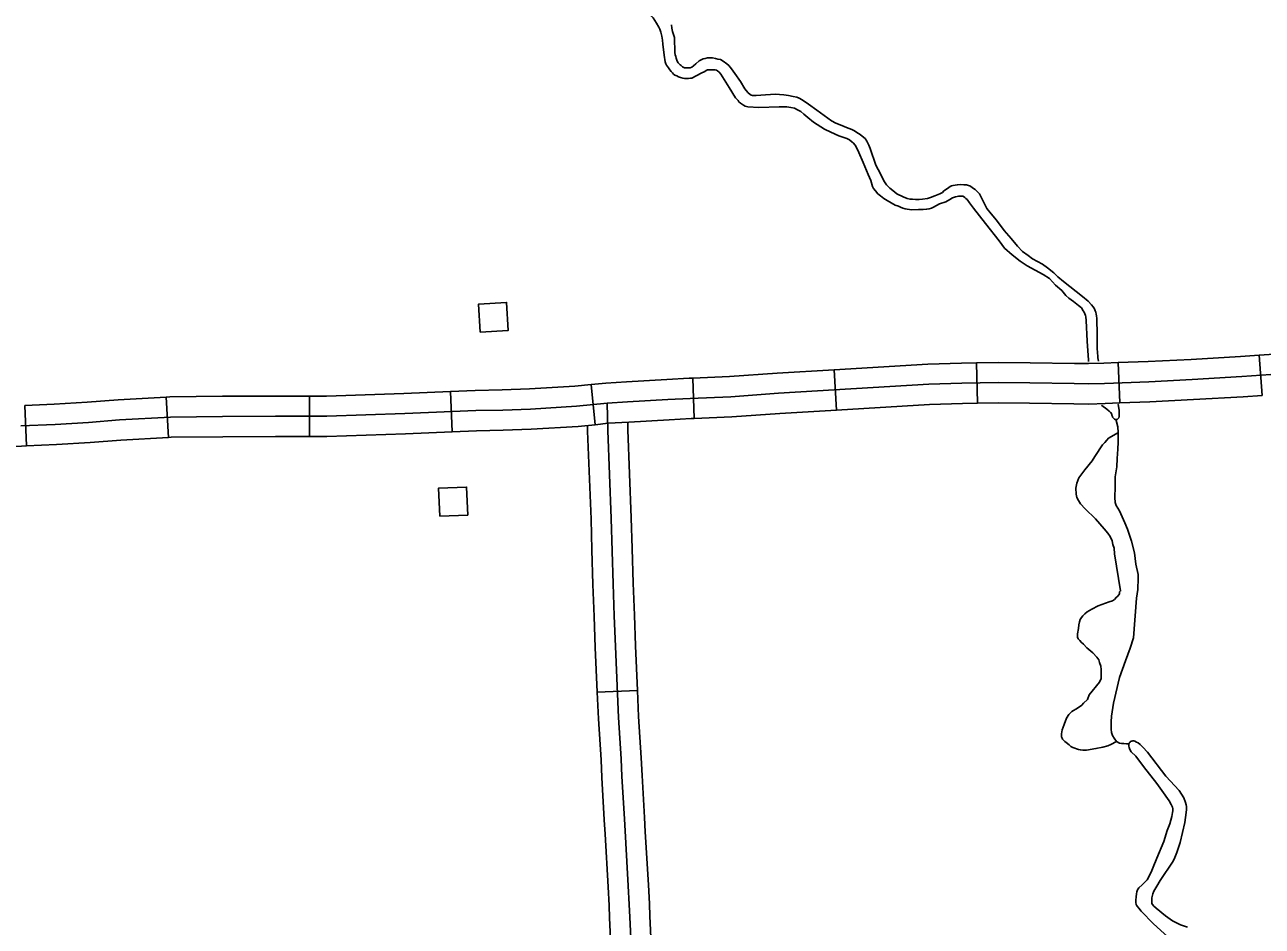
# Model space of a CAD drawing. Extents: x 1084508 to 1142749, y 1057638 to 1093403.
# Drawn here: x 1126107 to 1127551, y 1073679 to 1074730 of the extents above; entities that cross this region are included whole.
import ezdxf

# ---------------------------------------------------------------- set-up
doc = ezdxf.new("R2010")
doc.units = 0
for name, color, linetype in [('Level 32', 7, 'Continuous'), ('Level 35', 7, 'Continuous'), ('Level 45', 7, 'Continuous'), ('Level 56', 7, 'Continuous')]:
    doc.layers.add(name, color=color, linetype=linetype)

msp = doc.modelspace()

# ---------------------------------------------------------------- linework, layer by layer
at = {"layer": 'Level 32'}
for p, q in [((1127218, 1074336), (1127218.9, 1074288.9)), ((1127383.3, 1074336.1), (1127385, 1074289)), ((1127547.9, 1074344.9), (1127551.3, 1074297.9)), ((1127051.5, 1074327.7), (1127054.3, 1074280.7)), ((1126772.7, 1074263.7), (1126767.9, 1074310.6)), ((1126886.6, 1074318.1), (1126888.4, 1074271.1)), ((1126274.8, 1074248.9), (1126272.1, 1074295.9)), ((1126439.2, 1074250), (1126439.2, 1074297.1)), ((1126605.8, 1074255.4), (1126603.8, 1074302.4)), ((1126109, 1074238.9), (1126107, 1074286))]:
    msp.add_line(p, q, dxfattribs=at)
for points in [[(1127714.6, 1074352.6), (1127656.9, 1074351.5), (1127622.8, 1074350.8), (1127608.4, 1074349.6), (1127571, 1074346.5), (1127547.9, 1074344.9)], [(1128046.4, 1074340.2), (1127876.1, 1074334), (1127801, 1074331.5), (1127748.9, 1074329.7), (1127657.4, 1074327.9), (1127624, 1074327.3), (1127610.4, 1074326.1), (1127572.8, 1074323.1), (1127527.4, 1074319.8), (1127469.7, 1074316.4), (1127419.1, 1074313.8), (1127367.1, 1074311.9), (1127348.9, 1074311.4), (1127331.7, 1074311.7), (1127279.9, 1074312.4), (1127243.3, 1074312.9), (1127200.8, 1074312.1), (1127162, 1074310.8), (1126986.9, 1074300.3), (1126930.9, 1074296.3), (1126883.6, 1074294.4), (1126857.7, 1074292.9), (1126810.5, 1074290.3), (1126786.6, 1074288.8)], [(1127218, 1074336), (1127200.2, 1074335.6), (1127160.9, 1074334.3), (1127051.5, 1074327.7)], [(1127383.3, 1074336.1), (1127366.3, 1074335.5), (1127348.7, 1074334.9), (1127332, 1074335.2), (1127280.3, 1074335.9), (1127243.2, 1074336.4), (1127218, 1074336)], [(1127547.9, 1074344.9), (1127525.9, 1074343.3), (1127468.4, 1074339.9), (1127418.1, 1074337.3), (1127383.3, 1074336.1)], [(1127051.5, 1074327.7), (1126985.3, 1074323.7), (1126929.6, 1074319.8), (1126886.6, 1074318.1)], [(1126603.8, 1074302.4), (1126632.8, 1074303.7), (1126664.3, 1074304.4), (1126696, 1074305.4), (1126749.2, 1074308.7), (1126767.9, 1074310.6)], [(1126767.9, 1074310.6), (1126785.1, 1074312.3)], [(1126886.6, 1074318.1), (1126882.4, 1074318), (1126856.4, 1074316.4), (1126809.2, 1074313.8), (1126785.1, 1074312.3)], [(1126107, 1074286), (1126141.5, 1074287.5), (1126179.8, 1074289.8), (1126216, 1074292.7), (1126272.1, 1074295.9)], [(1126272.1, 1074295.9), (1126276.2, 1074296.1), (1126337.8, 1074296.8), (1126399.6, 1074297.1), (1126439.2, 1074297.1)], [(1126439.2, 1074297.1), (1126459, 1074297.1), (1126549.6, 1074300.1), (1126603.8, 1074302.4)], [(1127551.3, 1074297.9), (1127529, 1074296.3), (1127471, 1074292.9), (1127420.1, 1074290.3), (1127385, 1074289)], [(1126102.6, 1074262.2), (1126142.7, 1074264), (1126181.5, 1074266.3), (1126217.6, 1074269.3), (1126277, 1074272.6), (1126338, 1074273.2), (1126399.7, 1074273.6), (1126459.4, 1074273.6), (1126550.5, 1074276.6), (1126633.6, 1074280.1), (1126664.9, 1074280.8), (1126697.1, 1074281.9), (1126751.1, 1074285.2), (1126786.6, 1074288.8)], [(1127054.3, 1074280.7), (1126988.4, 1074276.8), (1126932.2, 1074272.8), (1126888.4, 1074271.1)], [(1127218.9, 1074288.9), (1127201.4, 1074288.6), (1127163.1, 1074287.3), (1127054.3, 1074280.7)], [(1127385, 1074289), (1127367.9, 1074288.4), (1127349, 1074287.8), (1127331.3, 1074288.2), (1127279.6, 1074288.8), (1127243.4, 1074289.3), (1127218.9, 1074288.9)], [(1126605.8, 1074255.4), (1126634.3, 1074256.6), (1126665.5, 1074257.3), (1126698.2, 1074258.4), (1126753.1, 1074261.7), (1126772.7, 1074263.7)], [(1126772.7, 1074263.7), (1126788.1, 1074265.3)], [(1126888.4, 1074271.1), (1126884.8, 1074270.9), (1126859, 1074269.3), (1126811.9, 1074266.8), (1126788.1, 1074265.3)], [(1125938.3, 1074262), (1125942.5, 1074260.5), (1125956.3, 1074255.5), (1125968.7, 1074250.9), (1125984.8, 1074245.1), (1125997.4, 1074241.8), (1126007, 1074240), (1126012.9, 1074239), (1126021.7, 1074238.3), (1126036.2, 1074238.2), (1126103.2, 1074238.7), (1126109, 1074238.9)], [(1126109, 1074238.9), (1126143.9, 1074240.4), (1126183.2, 1074242.8), (1126219.3, 1074245.8), (1126274.8, 1074248.9)], [(1126274.8, 1074248.9), (1126277.8, 1074249), (1126338.2, 1074249.7), (1126399.7, 1074250), (1126439.2, 1074250)], [(1126439.2, 1074250), (1126459.7, 1074250), (1126551.4, 1074253), (1126605.8, 1074255.4)]]:
    msp.add_lwpolyline(points, dxfattribs=at)
at = {"layer": 'Level 35'}
for points in [[(1126853.3, 1074694.6), (1126851.8, 1074707.7), (1126851.2, 1074712.1), (1126850.4, 1074716.8), (1126849.2, 1074721.6), (1126848.1, 1074725.2), (1126847, 1074727.2), (1126844.2, 1074732.2), (1126840.3, 1074738.3), (1126837.8, 1074740.8), (1126835.6, 1074742.2), (1126833.7, 1074743.5), (1126829.5, 1074745.5), (1126826.7, 1074747.2), (1126823.9, 1074748.8), (1126820.6, 1074751.4), (1126816.9, 1074753.9), (1126814.1, 1074756.4), (1126811.9, 1074759.4), (1126809.2, 1074762.2), (1126806.1, 1074767.5), (1126802.4, 1074773.6), (1126799.7, 1074779.3)], [(1126861.7, 1074730.2), (1126862.4, 1074726.3), (1126863.1, 1074722.2), (1126865.3, 1074715.3), (1126865.4, 1074710.2), (1126865.9, 1074702.4), (1126865.9, 1074697.9)], [(1126865.9, 1074697.9), (1126866.2, 1074695.2), (1126866.9, 1074693.2), (1126867.3, 1074691.1), (1126868.1, 1074688.7), (1126868.9, 1074687.1), (1126869.7, 1074685.9), (1126871.8, 1074683.5), (1126873.2, 1074682.7), (1126874.7, 1074680.9), (1126876.9, 1074680), (1126877.5, 1074680), (1126878.9, 1074679.8), (1126880.1, 1074679.8), (1126881.2, 1074679.8), (1126882.4, 1074679.8), (1126883.7, 1074680), (1126885.5, 1074680.8), (1126887.4, 1074682.2), (1126890.1, 1074684.4), (1126894.2, 1074687.9), (1126898.8, 1074690.5), (1126901, 1074690.9), (1126903.7, 1074691.4), (1126906.6, 1074691.4), (1126909.8, 1074691.4), (1126913.3, 1074690.9), (1126916.1, 1074690.1), (1126919, 1074689.5), (1126922, 1074687.6), (1126926.5, 1074684.7), (1126928.9, 1074682.5), (1126932, 1074678.8), (1126935.7, 1074673.4), (1126942.2, 1074664), (1126947.5, 1074655.3), (1126951, 1074651.3), (1126954, 1074648.5), (1126956.2, 1074647.7), (1126958, 1074647.7), (1126960.7, 1074647.7), (1126966.2, 1074648.1), (1126982.8, 1074649.1), (1126992.9, 1074648.5), (1126998.2, 1074647.7), (1127003.7, 1074646.5), (1127008.2, 1074645.6), (1127010.7, 1074644.5), (1127014.2, 1074642.7), (1127021.9, 1074637.5)], [(1127097.5, 1074539), (1127096.3, 1074541.5), (1127094.4, 1074548.5), (1127091.2, 1074555.4), (1127085.5, 1074569.4), (1127080.4, 1074581.1), (1127077.4, 1074587.8), (1127076.2, 1074589.9), (1127074, 1074592.3), (1127072.7, 1074593.4), (1127069.6, 1074595.8), (1127066.4, 1074597.4), (1127057.2, 1074600.7), (1127047.8, 1074604.7), (1127040.5, 1074608.2), (1127027.4, 1074616.6), (1127020.9, 1074621.9), (1127016.3, 1074626), (1127012.6, 1074628.9), (1127009, 1074630.9), (1127005.3, 1074632.7), (1127001.2, 1074633.5), (1126996.6, 1074634.3), (1126987.5, 1074634.6), (1126963.8, 1074633.5), (1126951, 1074634.5), (1126947.9, 1074635.2), (1126946, 1074636.4), (1126943.6, 1074637.8), (1126942.5, 1074638.7), (1126940.6, 1074640.3), (1126939.5, 1074641.8), (1126936.7, 1074645.1), (1126929.2, 1074656.9), (1126919.6, 1074672.5), (1126917.4, 1074674.9), (1126915.7, 1074676.5), (1126914.2, 1074677.1), (1126912.8, 1074677.6), (1126910.7, 1074677.7), (1126909.3, 1074677.7), (1126907.9, 1074677.7), (1126906.1, 1074677.7), (1126903.9, 1074677.4), (1126902.3, 1074676.8), (1126900.7, 1074675.8), (1126896.6, 1074673.6), (1126885.6, 1074668), (1126884.2, 1074667.9), (1126881.5, 1074667.4), (1126879.7, 1074667.4), (1126877, 1074667.4), (1126875.1, 1074667.7), (1126872.3, 1074668.8), (1126869.9, 1074669.3), (1126868, 1074670.4), (1126865.9, 1074671.5), (1126864.3, 1074672.6), (1126862.9, 1074674.2), (1126861.5, 1074675.7), (1126859.9, 1074677.6), (1126858.4, 1074679.8), (1126857, 1074681.6), (1126856.2, 1074683), (1126855.1, 1074684.7), (1126854.6, 1074687), (1126853.3, 1074694.6)], [(1127021.9, 1074637.5), (1127031.6, 1074630.6), (1127048.7, 1074618.2), (1127053.7, 1074615.2), (1127060.5, 1074612.8), (1127066.2, 1074610.4), (1127072.3, 1074607.9), (1127075.4, 1074606.6), (1127078.3, 1074604.5), (1127082.1, 1074602.1), (1127084.5, 1074600.4), (1127087.7, 1074597.4), (1127089.8, 1074594.2), (1127092.1, 1074589.9), (1127093.7, 1074585.9), (1127100.2, 1074566.5), (1127105.7, 1074556.2), (1127109.8, 1074548), (1127112.8, 1074543.4), (1127116.8, 1074539.4), (1127120, 1074536.7), (1127124.9, 1074533.1), (1127132.4, 1074529.6), (1127136.8, 1074527.7), (1127140.3, 1074526.7), (1127143, 1074526.6), (1127146.5, 1074526.4), (1127151, 1074526.4), (1127154.8, 1074526.6), (1127160.5, 1074527.4), (1127164.2, 1074528.5), (1127169.2, 1074530.5), (1127175, 1074532.9), (1127178, 1074534.5), (1127179.7, 1074536.4), (1127182.8, 1074538.3), (1127185.5, 1074540.4), (1127187.2, 1074541.7), (1127188.8, 1074542.3), (1127190.2, 1074542.5), (1127195.5, 1074543.6), (1127199.1, 1074543.7), (1127203, 1074543.4), (1127206, 1074543.3), (1127208.5, 1074542.5), (1127210.7, 1074542), (1127213.1, 1074540.1), (1127216.1, 1074538), (1127219.3, 1074535), (1127221.2, 1074532.9), (1127223.3, 1074529.1), (1127227.1, 1074521.3)], [(1127348.7, 1074337.3), (1127348.4, 1074338.9), (1127347.1, 1074361.1), (1127345.7, 1074385.4), (1127345.6, 1074389.4), (1127344.9, 1074391), (1127344.3, 1074393), (1127343.3, 1074394.8), (1127342.4, 1074396.4), (1127340.2, 1074399.9), (1127336.7, 1074402.8), (1127331.2, 1074407.2), (1127325.7, 1074411.2), (1127322.2, 1074414.4), (1127317.3, 1074420.3), (1127310.1, 1074426.6), (1127302.9, 1074434.1), (1127295.6, 1074438.7), (1127286.3, 1074443.8), (1127277, 1074449.1), (1127268.8, 1074454.6), (1127259.4, 1074462), (1127250.6, 1074469.7), (1127244.3, 1074478), (1127228.5, 1074498.2), (1127214.2, 1074516.1), (1127209.8, 1074522.3), (1127206.9, 1074526.2), (1127205.5, 1074527.5), (1127204.2, 1074528.6), (1127202.6, 1074529.9), (1127202, 1074530.1), (1127201.4, 1074530.4), (1127200.9, 1074530.4), (1127199.8, 1074530.4), (1127198.3, 1074530.4), (1127197.1, 1074530.4), (1127193.4, 1074529.6), (1127192, 1074529.1), (1127189.9, 1074528.3), (1127186.6, 1074526.4), (1127182, 1074523.7), (1127174.8, 1074521.1), (1127167.7, 1074517.5), (1127165.1, 1074516.2), (1127162.4, 1074515.4), (1127159.5, 1074514.9), (1127155.4, 1074514.8), (1127150, 1074514.8), (1127142.1, 1074514.3), (1127134.7, 1074515.3), (1127131.7, 1074516.2), (1127129, 1074517.3), (1127126.6, 1074518.6), (1127122.8, 1074519.9), (1127118.2, 1074522.6), (1127113.4, 1074525.3), (1127109.5, 1074527.5), (1127105.8, 1074530.5), (1127102.8, 1074532.8), (1127099.9, 1074536.3), (1127097.5, 1074539)], [(1127227.1, 1074521.3), (1127229.7, 1074515.9), (1127234.9, 1074509.7), (1127241.3, 1074502.2), (1127250.2, 1074490.1), (1127258.1, 1074481), (1127265.7, 1074471.8), (1127271.6, 1074465.6), (1127278, 1074461.2), (1127283.2, 1074457.3), (1127289, 1074454), (1127294.8, 1074450.8), (1127300.6, 1074446.5), (1127307.9, 1074440.9), (1127312.6, 1074436.3), (1127319.3, 1074430.8), (1127341.7, 1074413.1), (1127348.3, 1074407.7), (1127352.1, 1074403.6), (1127354.1, 1074401.2), (1127355.4, 1074398.8), (1127356.5, 1074396.5), (1127357, 1074395), (1127357.6, 1074392.6), (1127358, 1074390.7), (1127358.1, 1074387.6), (1127358.4, 1074382.1), (1127358.6, 1074374.1), (1127358.8, 1074353.1), (1127359.1, 1074347.7), (1127359.4, 1074343.6), (1127359.5, 1074341.5), (1127360.1, 1074337.8)], [(1127382.9, 1074287.6), (1127383.1, 1074287.1), (1127383.4, 1074285.2), (1127384.2, 1074280.1), (1127384.2, 1074277), (1127384.2, 1074274.7), (1127384.2, 1074273.1), (1127383.9, 1074271.8), (1127383.2, 1074270.8), (1127382, 1074269.9), (1127380.9, 1074269.9), (1127380.4, 1074269.9), (1127379.6, 1074269.9), (1127378.8, 1074270.2), (1127377.8, 1074271.2), (1127377.5, 1074271.5), (1127376.7, 1074272.4), (1127376.4, 1074273.2), (1127375.9, 1074274.8), (1127375.8, 1074275.6), (1127375.4, 1074276.4), (1127374.8, 1074277.4), (1127374.2, 1074277.8), (1127372.6, 1074279.6), (1127369.9, 1074281.8), (1127364, 1074286), (1127363.6, 1074286.3)], [(1127380.3, 1074270), (1127382.8, 1074261.1), (1127383.1, 1074254.5), (1127383.1, 1074249.4), (1127383.3, 1074243.3), (1127382.8, 1074235.1), (1127382.1, 1074224.2), (1127381.5, 1074214.7), (1127379.8, 1074202.8), (1127379.5, 1074191.1), (1127379.3, 1074178.8), (1127379.8, 1074173), (1127381, 1074169.4), (1127384.6, 1074163.1), (1127391, 1074149.3), (1127394, 1074141.7), (1127398.6, 1074127.7), (1127402.2, 1074114.2), (1127403.9, 1074101.2), (1127406.5, 1074088.9), (1127406.5, 1074084.6), (1127406.2, 1074071.4), (1127404.7, 1074061.2), (1127401.1, 1074015.1), (1127397.1, 1074002.9), (1127391.7, 1073988.1), (1127384.9, 1073969), (1127377.7, 1073938.7), (1127375.4, 1073923.7), (1127374.9, 1073917.3), (1127374.9, 1073912), (1127374.9, 1073908.4), (1127375.4, 1073904.8), (1127376.7, 1073901.3), (1127378.5, 1073897.9), (1127381.3, 1073894.1), (1127384.6, 1073892.1), (1127387.1, 1073891.8), (1127389.7, 1073891.8), (1127393, 1073891.6), (1127395.3, 1073891.3), (1127395.7, 1073891.2)], [(1127381.3, 1073894.1), (1127374.4, 1073890.6), (1127370.9, 1073889.3), (1127365.3, 1073887.5), (1127357.1, 1073886), (1127346.2, 1073884.2), (1127341.9, 1073884.2), (1127339.1, 1073884.4), (1127336.8, 1073885), (1127330.4, 1073887.3), (1127328.1, 1073888.5), (1127326.1, 1073890.3), (1127322.5, 1073892.9), (1127321, 1073894.1), (1127319.2, 1073895.9), (1127318.2, 1073896.9), (1127317.7, 1073897.9), (1127316.9, 1073899.7), (1127316.9, 1073901), (1127316.9, 1073903), (1127317.7, 1073907.6), (1127320, 1073914), (1127322.8, 1073921.4), (1127325.6, 1073925.5), (1127327.6, 1073927.5), (1127329.1, 1073929), (1127331.2, 1073930.5), (1127333.7, 1073931.8), (1127336.8, 1073933.9), (1127340.6, 1073936.4), (1127342.6, 1073938.7), (1127347.5, 1073943.3), (1127349.2, 1073948.6), (1127361.2, 1073963.4), (1127363.5, 1073967.5), (1127363.5, 1073969.8), (1127363.5, 1073971.3), (1127363.5, 1073974.6), (1127363.5, 1073978.2), (1127363, 1073982.2), (1127361.2, 1073986.3), (1127360.4, 1073989.6), (1127358.4, 1073992.7), (1127353.6, 1073997.5), (1127346.7, 1074003.6), (1127342.6, 1074007.7), (1127339.8, 1074010), (1127338.3, 1074012), (1127336.5, 1074014.1), (1127335.8, 1074015.9), (1127335.5, 1074017.4), (1127335.5, 1074019.9), (1127337, 1074025.8), (1127337.3, 1074030.4), (1127338, 1074033.7), (1127338.8, 1074036.5), (1127340.3, 1074038.8), (1127342.1, 1074040.8), (1127344.4, 1074043.1), (1127346.9, 1074045.4), (1127352.3, 1074048.5), (1127359.9, 1074052.5), (1127372.6, 1074057.1), (1127376.7, 1074058.4), (1127378.7, 1074059.9), (1127381.3, 1074062.5), (1127382.8, 1074063.7), (1127384.9, 1074066.3), (1127384.9, 1074068.6), (1127385.9, 1074069.8), (1127379, 1074112.9), (1127378.5, 1074119.5), (1127377, 1074124.1), (1127376, 1074128.2), (1127373.9, 1074133.3), (1127370.9, 1074137.3), (1127367, 1074142.4), (1127356.6, 1074153.9), (1127344.7, 1074165.6), (1127339.3, 1074171.5), (1127337, 1074175.3), (1127335, 1074178.8), (1127334.2, 1074182.7), (1127333.7, 1074189.5), (1127335, 1074195.4), (1127337.3, 1074201.8), (1127344.1, 1074210.9), (1127352.8, 1074221.4), (1127356.1, 1074226.5), (1127365, 1074240.2), (1127367.6, 1074243), (1127369.8, 1074245.6), (1127371.9, 1074247.9), (1127375.2, 1074250.1), (1127382.6, 1074254.2)], [(1127402.6, 1073894.7), (1127401.5, 1073894.9), (1127400.2, 1073894.9), (1127399.1, 1073894.7), (1127398.3, 1073894.4), (1127397.3, 1073893.7), (1127396.6, 1073892.9), (1127396, 1073892.2), (1127395.7, 1073891.4), (1127395.7, 1073890.2), (1127395.7, 1073888.6), (1127396, 1073887.3), (1127396.3, 1073885.9), (1127397.1, 1073884.1), (1127398.2, 1073882.1), (1127403.7, 1073877), (1127412.8, 1073864.9)], [(1127464.1, 1073677.6), (1127455.8, 1073680.3), (1127446.5, 1073685), (1127438.2, 1073690.8), (1127427.4, 1073699.7), (1127424.2, 1073702.6), (1127422.5, 1073705.3), (1127422.3, 1073707.7), (1127422.3, 1073708.7), (1127422.5, 1073711.9), (1127423.5, 1073716.5), (1127424.7, 1073719.7), (1127428.1, 1073725.6), (1127432.3, 1073732.2), (1127447.3, 1073754.6), (1127449.4, 1073758.8), (1127451.5, 1073764.6), (1127455.4, 1073776.5), (1127461, 1073799.6), (1127462.4, 1073811.5), (1127462.9, 1073814.7), (1127462.9, 1073818.2), (1127462.7, 1073820.3), (1127461.7, 1073823.1), (1127459.6, 1073828.3), (1127454.3, 1073836.9), (1127438.9, 1073853.7), (1127417.2, 1073881.7), (1127411.8, 1073887.7), (1127408.9, 1073890.7), (1127406.3, 1073892.6), (1127404.7, 1073893.4), (1127402.6, 1073894.7)], [(1127412.8, 1073864.9), (1127428.2, 1073845.2), (1127434.2, 1073837), (1127442.5, 1073825), (1127445.2, 1073820.6), (1127446.5, 1073817.6), (1127446.8, 1073815.5), (1127446.8, 1073813.5), (1127446.5, 1073811.5), (1127445.8, 1073806.9), (1127443.5, 1073798.1), (1127440.5, 1073790.5), (1127436.5, 1073777.6), (1127428.4, 1073758.1), (1127424.1, 1073747.5), (1127421.7, 1073741.6), (1127417, 1073733), (1127411.2, 1073727), (1127407.4, 1073723.6), (1127405.8, 1073721.3), (1127404.8, 1073719), (1127404.7, 1073716.7), (1127404.2, 1073713.1), (1127403.8, 1073709.2), (1127403.9, 1073706.5), (1127404.2, 1073704), (1127404.6, 1073703.4), (1127405.3, 1073702.3), (1127407.3, 1073699.9), (1127410.1, 1073696.1), (1127424.3, 1073681.4), (1127449.4, 1073659.1)]]:
    msp.add_lwpolyline(points, dxfattribs=at)
at = {"layer": 'Level 45'}
msp.add_line((1126822.2, 1073953.8), (1126775.2, 1073951.8), dxfattribs=at)
for points in [[(1126826.8, 1073291.3), (1126827.8, 1073293.3), (1126829.3, 1073297.8), (1126830.3, 1073303.1), (1126830.6, 1073350.8), (1126825.7, 1073432.6), (1126820.5, 1073500.4), (1126817.4, 1073576), (1126814.6, 1073656.6), (1126813.1, 1073689.4), (1126812.6, 1073703.9), (1126811.4, 1073725.9), (1126806.9, 1073804.1), (1126804, 1073853.5), (1126803.1, 1073874), (1126800, 1073922.1), (1126796.4, 1074004.9), (1126795.1, 1074040.8), (1126793.6, 1074078), (1126791.4, 1074154.3), (1126787.5, 1074257.1), (1126786.6, 1074288.8)], [(1126816, 1074119.1), (1126814.9, 1074155), (1126811, 1074257.8), (1126810.8, 1074266.8)], [(1126768.9, 1074117.7), (1126767.9, 1074153.5), (1126763.9, 1074256.3), (1126763.8, 1074262.8)], [(1126822.2, 1073953.8), (1126820, 1074005.8), (1126818.6, 1074041.7), (1126817.1, 1074078.8), (1126816, 1074119.1)], [(1126775.2, 1073951.8), (1126772.9, 1074003.9), (1126771.6, 1074039.9), (1126770.1, 1074077.2), (1126768.9, 1074117.7)], [(1126784.3, 1073786), (1126783.4, 1073802.8), (1126780.5, 1073852.3), (1126779.6, 1073872.8), (1126776.5, 1073920.8), (1126775.2, 1073951.8)], [(1126831.3, 1073788.7), (1126830.4, 1073805.5), (1126827.5, 1073854.7), (1126826.6, 1073875.3), (1126823.5, 1073923.3), (1126822.2, 1073953.8)], [(1126839.4, 1073622.6), (1126838.2, 1073657.5), (1126836.6, 1073690.4), (1126836.1, 1073704.9), (1126834.9, 1073727.2), (1126831.3, 1073788.7)], [(1126792.3, 1073621), (1126791.1, 1073655.6), (1126789.6, 1073688.4), (1126789, 1073702.8), (1126787.9, 1073724.6), (1126784.3, 1073786)]]:
    msp.add_lwpolyline(points, dxfattribs=at)
at = {"layer": 'Level 56'}
for points in [[(1126638.6, 1074371.7), (1126636.6, 1074404.3), (1126669.3, 1074406.3), (1126671.3, 1074373.7)], [(1126591.3, 1074156.9), (1126589.9, 1074189.5), (1126622.6, 1074190.9), (1126624, 1074158.2)]]:
    msp.add_lwpolyline(points, close=True, dxfattribs=at)

doc.saveas('drawing.dxf')
